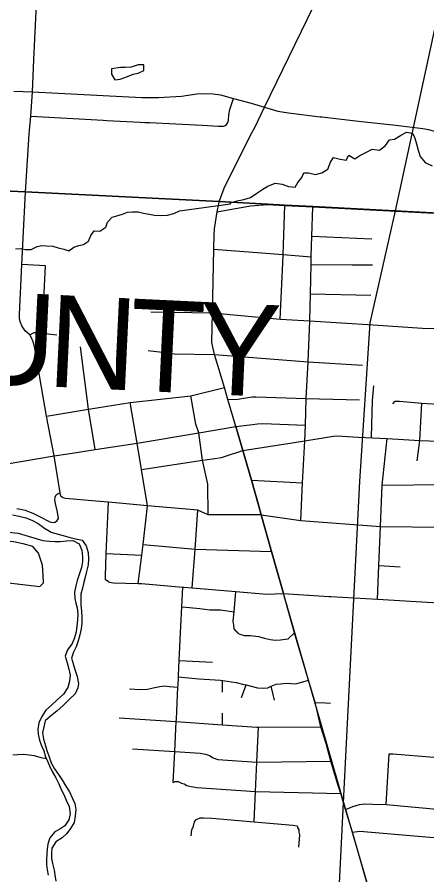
# Model space of a CAD drawing. Extents: x 114843 to 284848, y 317643 to 566895.
# Drawn here: x 222655 to 227120, y 442032 to 451370 of the extents above; entities that cross this region are included whole.
import ezdxf

# ---------------------------------------------------------------- set-up
doc = ezdxf.new("R2010")
doc.units = 0
for name, color, linetype in [('GM_X_City_Street', 7, 'Continuous'), ('GM_X_County', 7, 'Continuous'), ('GM_X_County_Road', 7, 'Continuous'), ('GM_X_County_Text', 7, 'Continuous'), ('GM_X_Major_River', 7, 'Continuous'), ('GM_X_Minor_Lake', 7, 'Continuous'), ('GM_X_Minor_River', 7, 'Continuous'), ('GM_X_Rail_Line', 7, 'Continuous'), ('GM_X_State_Route', 7, 'Continuous'), ('GM_X_Township', 7, 'Continuous'), ('GM_X_Township_Road', 7, 'Continuous')]:
    doc.layers.add(name, color=color, linetype=linetype)

msp = doc.modelspace()

# ---------------------------------------------------------------- linework, layer by layer
at = {"layer": 'GM_X_City_Street'}
for p, q in [((225553.1, 448785.2), (225573.3, 449320.9)), ((225867.6, 448985.1), (226521.4, 448957.6)), ((225850.4, 448358.7), (226510.4, 448345.1)), ((224111.9, 448162.4), (224784.9, 448151.5)), ((224083.1, 447742.4), (224233.9, 447722.3)), ((224924.2, 446590), (225114.6, 446650.7)), ((223124, 446190.9), (223058.2, 446592.6)), ((225209.9, 446330.9), (225764.2, 446299.7)), ((223625.2, 445531.6), (224014.1, 445512.6)), ((226598.1, 445400.5), (226827.5, 445386.7)), ((224422.3, 444366.9), (224782.4, 444349.2)), ((224894.3, 444105.5), (224894.5, 444148)), ((224893.9, 444020.6), (224894.3, 444105.5)), ((225100.7, 443961.6), (225149.5, 444099.4)), ((225460.2, 443933.8), (225423.6, 444086.4)), ((224894.4, 443666), (224894.2, 443792.6)), ((226677.9, 442797.5), (226710.7, 443349.3))]:
    msp.add_line(p, q, dxfattribs=at)
for points in [[(223058.2, 446592.6), (222976.3, 447024.7), (222843.8, 447783.5), (222829.2, 447835.5), (222810.3, 447877.5), (222793.8, 447910), (222745.7, 447953.1), (222711.6, 448000.7), (222691.7, 448047.3), (222682.7, 448087.4), (222680.2, 448133.1), (222707.1, 448678.5), (222745.2, 449464.7)], [(225791.1, 446756.3), (225796.3, 446928.3), (225806.4, 447219.4), (225827.9, 447619.3), (225843.3, 448060.4), (225843.4, 448064.2), (225850.4, 448358.7), (225858.1, 448676.9), (225860.1, 448761), (225860.2, 448765), (225867.6, 448985.1), (225878.3, 449304.7)], [(224800.3, 448844.5), (225553.1, 448785.2), (225860.1, 448761)], [(225522.2, 448083), (225552.7, 448772.5), (225553.1, 448785.2)], [(222928.4, 447930.5), (222965.5, 448661.2), (222707.1, 448678.5)], [(225858.1, 448676.9), (226305.6, 448674.4), (226529.3, 448673.1)], [(224784.9, 448151.5), (225522.2, 448083), (225843.4, 448064.2), (226535.8, 448019.6), (227073.9, 447985), (227676.4, 447981.3), (227910.5, 447971.3), (228152.1, 447965.5)], [(222793.8, 447910), (222839.2, 447938.6), (222872.9, 447937.7), (222928.4, 447930.5), (223087.2, 447909.9)], [(224233.9, 447722.3), (224250.2, 447854.7), (224261.1, 447943)], [(223503.9, 446662.4), (223433.1, 447102.6), (223345, 447781.8)], [(224233.9, 447722.3), (224238.4, 447721.7), (224367.8, 447704.5), (224806.2, 447697.7)], [(224806.2, 447697.7), (225827.9, 447619.3), (226418.3, 447582)], [(222976.3, 447024.7), (223433.1, 447102.6), (223888, 447176.4), (224546.9, 447248.4), (224914, 447338.9)], [(226515.5, 446796.3), (226529, 447197.1), (226542.2, 447354.9)], [(224675.7, 446545.1), (224636.2, 446843.6), (224603.8, 446937.4), (224546.9, 447248.4)], [(224951, 447206.5), (225060.4, 447212.8), (225147.2, 447224.5), (225216.8, 447234.8), (225255.9, 447237.5), (225806.4, 447219.4), (226385.4, 447202)], [(224075.9, 446048.3), (224010.7, 446443.8), (223962.5, 446733.3), (223888, 447176.4)], [(226748.9, 447161), (226775.3, 447187.8), (226822.5, 447188.2), (227064.8, 447165.7), (227299.8, 447154.1), (227326.5, 447138.5), (227329.1, 447120.4), (227325.9, 447057.4)], [(227015.4, 446538.3), (227043.5, 446761.2), (227064.8, 447165.7)], [(225037.9, 446913), (225220.2, 446936.4), (225275.2, 446942.9), (225332.6, 446944.5), (225796.3, 446928.3)], [(225114.6, 446650.7), (225791.1, 446756.3), (226034.9, 446798.7), (226097.7, 446807.7), (226146.1, 446810.4), (226255.2, 446803.9), (226372.6, 446798.7), (226686.3, 446781.6), (227043.5, 446761.2), (227347.5, 446748.9), (227752, 446726.4), (227841.6, 446723.4)], [(225745.3, 445890), (225764.2, 446299.7), (225791.1, 446756.3)], [(226583.4, 445032.7), (226598.1, 445400.5), (226615.2, 445825.2), (226633.1, 446273), (226686.3, 446781.6)], [(224010.7, 446443.8), (224675.7, 446545.1), (224784.6, 446561.7), (224881.3, 446576.4), (224924.2, 446590)], [(224737.4, 445952.1), (224733.2, 446287), (224675.7, 446545.1)], [(226633.1, 446273), (227320.6, 446281.4), (227633, 446264.3), (227708.1, 446269.7), (227795.1, 446280), (227862.8, 446299.9), (228017.3, 446356.7), (228060.9, 446364.3), (228138.4, 446357.5), (228581.7, 446331.7), (228828.5, 446345.6)], [(222653.4, 446022.2), (222710.3, 446010.3), (222742.1, 446000.8), (222798, 445981.8), (222825.7, 445970.7), (222898.2, 445933.9), (223012.6, 445877.3), (223046.5, 445868.9), (223069, 445873.2), (223092.4, 445888.7), (223106.6, 445912.3), (223093.8, 445981.8), (223072.7, 446074.8), (223067.3, 446115.7), (223071.1, 446143.4), (223080.2, 446168), (223101.5, 446184.6), (223124, 446190.9)], [(225315.6, 445950.9), (224737.4, 445952.1), (224624.8, 446003.2), (224075.9, 446048.3), (223649.8, 446088.2), (223514.6, 446101.6), (223180.7, 446130.9), (223152, 446137.9), (223131.4, 446156.1), (223124, 446190.9)], [(223647.7, 445225.8), (223619.8, 445243.1), (223616.4, 445281.3), (223625.2, 445531.6), (223649.8, 446088.2)], [(223975.3, 445204.6), (224014.1, 445512.6), (224028.6, 445628), (224075.9, 446048.3)], [(224563.2, 445157.3), (224593.7, 445579.5), (224624.8, 446003.2)], [(225315.6, 445950.9), (225745.3, 445890), (226615.2, 445825.2), (227307, 445818.9), (227910.1, 445786.9), (228176.6, 445767.1), (228430.9, 445749.6), (228690.1, 445736.9), (228903.2, 445723.9), (228956.5, 445714.6), (229002.7, 445695.6), (229063.5, 445657.3), (229151.5, 445549), (229263.7, 445404.6), (229302.6, 445357), (229343, 445323.3), (229389.6, 445294.3), (229443.7, 445280.8), (229593.6, 445272.6)], [(224028.6, 445628), (224593.7, 445579.5), (225425.4, 445552.3)], [(223647.7, 445225.8), (223661.7, 445217.7), (223705.6, 445211.4), (223975.3, 445204.6), (224011.5, 445203.7), (224461.4, 445166), (224473.2, 445165), (224563.2, 445157.3), (225039.6, 445116.6), (225376.7, 445087.8), (225559.1, 445093.6)], [(224357.1, 443035.8), (224373.6, 443373.6), (224389.6, 443700.1), (224390.9, 443727.1), (224408, 444074.3), (224408.7, 444088.7), (224413.4, 444186.7), (224414.4, 444206), (224422.3, 444366.9), (224440.5, 444739.3), (224450.9, 444951.8), (224461.4, 445166)], [(225041.4, 444685.7), (225019.7, 444710.1), (225016.3, 444750.2), (225009, 444794.4), (225018.5, 444894.1), (225039.6, 445116.6)], [(224450.9, 444951.8), (224535.2, 444942.1), (224645, 444930.4), (224756.8, 444918.6), (224870.8, 444916.8), (225018.5, 444894.1)], [(225041.4, 444685.7), (225055.1, 444667.4), (225082.9, 444653), (225128.7, 444638.2), (225134.1, 444638.1), (225198.6, 444637.1), (225286.5, 444625.7), (225350.2, 444608.7), (225412, 444593.7), (225469.8, 444586.8), (225525.9, 444591.9), (225576, 444599.1), (225610.1, 444602.6), (225677.7, 444668.1)], [(224413.4, 444186.7), (224635.8, 444167.3), (224869.5, 444151.5), (224894.5, 444148), (225043.1, 444126.7), (225124.8, 444105.4), (225149.5, 444099.4), (225274.2, 444069), (225340.2, 444063.9), (225386.2, 444067.2), (225414.4, 444082.8), (225423.6, 444086.4), (225478.8, 444107.8), (225524.9, 444113.1), (225590.9, 444118.1), (225692.8, 444112.5), (225829.8, 444150.2)], [(223880.3, 444059.1), (224000.2, 444051.1), (224076.2, 444051.9), (224138.4, 444067), (224208.6, 444083.9), (224260.7, 444089.1), (224312.6, 444082.2), (224408, 444074.3)], [(225903.5, 443909.2), (226016.8, 443904.1), (226071.6, 443901.6)], [(223765.6, 443742.4), (224389.6, 443700.1), (224894.4, 443666), (225268, 443640.7), (225286.1, 443639.5), (225965.7, 443642.6)], [(225238.9, 442609.8), (225254, 442938.4), (225268.7, 443259.6), (225286.1, 443639.5)], [(223910.6, 443403.5), (224373.6, 443373.6), (224649.8, 443355.7), (224707.7, 443346.8), (224751.4, 443330.1), (224791.1, 443307.4), (224840.8, 443288.6), (225268.7, 443259.6), (226073, 443271.1)], [(226710.7, 443349.3), (226750.1, 443350.9), (227196.8, 443313.4)], [(226526.3, 442801.5), (226677.9, 442797.5), (227267.9, 442745.3), (227834.7, 442704.8), (228131.6, 442679.8), (228857.4, 442624.9), (228958.3, 442616), (229032, 442622.3), (229098, 442640.4), (229145.1, 442659.1), (229190.9, 442684.4), (229296.6, 442773.1), (229573.1, 443039.1), (229626.6, 443090.7), (229671, 443114.7), (229730.1, 443119), (229864.1, 443108.2), (230276.7, 443074.4), (230549.9, 443052.6), (230624.6, 443037.5), (230654.3, 443008.3), (230652.8, 442951.3), (230576.4, 442748.9)], [(224357.1, 443035.8), (224377.3, 443047.5), (224411.3, 443049), (224447, 443030.4), (224476.9, 443021.9), (224504.7, 443005.5), (224534.6, 442998.9), (224612.3, 442983.7), (225254, 442938.4), (226182, 442916.1)], [(226234.5, 442741.8), (226314.3, 442776.5), (226387.7, 442796.7), (226445.4, 442803.7), (226526.3, 442801.5)], [(224552.6, 442457.8), (224557.6, 442523.8), (224576.1, 442561.6), (224586.8, 442607.5), (224601.1, 442629.3)], [(224601.1, 442629.3), (224617.3, 442639.1), (224649.5, 442652.6), (224685.5, 442654), (224777.4, 442648.5), (225238.9, 442609.8), (225660.2, 442574.5), (225706, 442565.7), (225715.7, 442545.6)], [(225726.6, 442335), (225734.6, 442469.1), (225727, 442495.3), (225727.4, 442525.3), (225715.7, 442545.6)], [(226309.8, 442496.8), (226388.5, 442507.8), (227150.6, 442442.4), (227759.3, 442401.7), (228947.3, 442307.1), (229409.9, 442274.8), (229975.6, 442226.5), (230611.1, 442177.9), (230890.5, 442156.7), (231228.2, 442130), (231302, 442120.9), (231354.4, 442107.7), (231447.8, 442071.5), (231809.8, 441907.3)]]:
    msp.add_lwpolyline(points, dxfattribs=at)
at = {"layer": 'GM_X_County'}
for points in [[(220655.7, 449562.7), (222744, 449467.5), (224855.9, 449362.8), (225382, 449333.4), (225572.1, 449323.7), (225877.2, 449307.5), (227866.3, 449201.8), (228041.2, 449193.7), (228200.9, 449185.8), (228490.9, 449171.5), (228525.9, 449169.8), (231275.6, 449032.9), (232044.8, 448989.4), (233148.8, 448933.4)], [(233148.8, 448933.4), (232044.8, 448989.4), (231275.6, 449032.9), (228525.9, 449169.8), (228490.9, 449171.5), (228200.9, 449185.8), (228041.2, 449193.7), (227866.3, 449201.8), (225877.2, 449307.5), (225572.1, 449323.7), (225382, 449333.4), (224855.9, 449362.8), (222744, 449467.5), (220655.7, 449562.7)]]:
    msp.add_lwpolyline(points, dxfattribs=at)
at = {"layer": 'GM_X_County_Road'}
for p, q in [((225383.2, 449330.5), (225573.3, 449320.9)), ((225573.3, 449320.9), (225878.3, 449304.7)), ((225878.3, 449304.7), (227644.8, 449211)), ((225037.9, 446913), (225114.6, 446650.7)), ((225114.6, 446650.7), (225209.9, 446330.9)), ((225209.9, 446330.9), (225289.1, 446045.9)), ((225289.1, 446045.9), (225315.6, 445950.9)), ((225315.6, 445950.9), (225425.4, 445552.3)), ((225425.4, 445552.3), (225529.4, 445195.6)), ((225529.4, 445195.6), (225559.1, 445093.6))]:
    msp.add_line(p, q, dxfattribs=at)
for points in [[(222788.4, 450136.6), (222802.8, 450291.7), (222823.3, 450556.7), (222836, 450910), (222936.7, 452928.9), (222969, 453378.6)], [(225352.5, 450391.4), (225494.6, 450345.1), (225613.6, 450328.9), (225958.9, 450286.7), (225974.5, 450284.9)], [(225974.5, 450284.9), (226376, 450238.3), (226782.7, 450192.5), (227075, 450159.3), (227138.8, 450146.8), (227213.7, 450125), (227304, 450088), (227338.2, 450070.6), (227386.4, 450042.7), (227432.4, 450011.5), (227464.3, 449987.2), (227512.3, 449943.1), (227555.7, 449894.6), (227594.2, 449842.1), (227656.5, 449764.6), (227730, 449663.1), (227787.1, 449586.3), (227832.1, 449528.6), (227896.9, 449458.6), (227966.7, 449394.8), (228021.6, 449349.9), (228065.4, 449320.2), (228099.8, 449299.3)], [(222745.2, 449464.7), (222784.6, 450095.3), (222788.4, 450136.6)], [(224834, 449250.2), (224934.3, 449267.3), (225197.3, 449315), (225383.2, 449330.5)], [(223206.7, 446615.9), (223503.9, 446662.4), (223962.5, 446733.3), (224636.2, 446843.6), (225037.9, 446913)], [(222525.2, 446504.2), (223058.2, 446592.6), (223206.7, 446615.9)], [(225559.1, 445093.6), (226051.8, 445064), (226072.2, 445062.8)], [(226072.2, 445062.8), (226583.4, 445032.7), (227846.6, 444957.9), (227997.3, 444949), (228042.1, 444940.1), (228237.4, 444847.3), (228618.8, 444660), (228772.3, 444580.8), (228848.2, 444547.4), (228910.2, 444521.6), (228989, 444509.8), (229134.2, 444504.7), (229548.4, 444475.2), (229979.6, 444442.8), (230030.6, 444440.1), (230189.3, 444430.5)]]:
    msp.add_lwpolyline(points, dxfattribs=at)
at = {"layer": 'GM_X_Major_River'}
for points in [[(222603.5, 445951.5), (222677.6, 445937.7), (222751.8, 445919.8), (222815.9, 445891.9), (222884.1, 445858), (222954.3, 445808), (223024.5, 445764.1), (223088.6, 445746.2), (223156.7, 445726.3), (223218.8, 445708.4), (223290.9, 445690.5), (223363.1, 445674.6), (223407.3, 445612.6), (223427.5, 445540.5), (223433.6, 445472.3), (223427.8, 445408.2), (223411.9, 445336), (223396.1, 445271.8), (223382.2, 445219.6), (223366.3, 445153.5), (223350.4, 445087.3), (223348.6, 445017.1), (223350.7, 444967), (223356.9, 444902.9), (223361.1, 444834.7), (223359.2, 444770.6), (223351.3, 444710.4), (223337.5, 444644.2), (223319.6, 444578.1), (223297.7, 444515.9), (223269.8, 444455.7), (223248, 444389.5), (223270.2, 444319.3), (223288.3, 444257.2), (223310.5, 444191.1), (223324.7, 444117), (223316.8, 444066.9), (223286.9, 444002.7), (223223, 443940.4), (223155.1, 443874.1), (223089.1, 443815.8), (223017.2, 443759.5), (222959.2, 443707.2), (222945.3, 443645.1), (222933.5, 443580.9), (222943.7, 443508.8), (222963.9, 443436.6), (222978, 443386.6), (223004.2, 443316.5), (223026.4, 443252.4), (223062.6, 443186.3), (223104.8, 443124.2), (223149, 443060.2), (223187.2, 442998.1), (223225.4, 442934.1), (223257.6, 442864), (223283.7, 442809.9), (223293.9, 442743.8), (223288, 442675.6), (223276.2, 442603.5), (223236.3, 442535.2), (223198.4, 442483), (223144.4, 442436.8), (223076.4, 442392.5), (223034.6, 442324.3), (223030.7, 442272.1), (223030.8, 442210), (223039, 442155.9), (223057.1, 442083.8), (223065.3, 442033.7), (223075.5, 441963.5)], [(222561.9, 445763), (222666, 445753.2), (222740.2, 445729.3), (222872.4, 445689.6), (222936.6, 445671.7), (223006.7, 445665.8), (223070.8, 445661.9), (223122.8, 445662.1), (223192.9, 445670.2), (223260.9, 445672.4), (223331.1, 445636.5), (223359.3, 445566.4), (223367.5, 445496.2), (223367.6, 445444.1), (223355.8, 445377.9), (223329.9, 445303.7), (223310, 445237.5), (223294.2, 445177.3), (223280.3, 445111.2), (223282.5, 445039), (223296.6, 444988.9), (223308.7, 444938.8), (223314.9, 444868.7), (223313.1, 444806.6), (223307.2, 444740.4), (223297.3, 444678.2), (223279.5, 444614), (223255.6, 444549.8), (223205.7, 444481.6), (223179.8, 444413.4), (223202, 444341.2), (223220.2, 444271.1), (223232.4, 444205), (223226.5, 444140.8), (223208.7, 444070.6), (223158.8, 444000.4), (223090.8, 443938.1), (223030.9, 443879.8), (222968.9, 443825.5), (222923.1, 443755.3), (222891.2, 443687), (222881.3, 443612.8), (222883.5, 443562.7), (222899.6, 443498.6), (222917.8, 443446.6), (222946, 443382.5), (222966.1, 443318.4), (222986.3, 443268.3), (223008.4, 443218.2), (223038.6, 443158.2), (223076.8, 443090.1), (223109, 443022), (223135.2, 442961.9), (223163.3, 442907.9), (223189.5, 442843.8), (223223.7, 442777.7), (223231.9, 442697.6), (223220.1, 442629.4), (223174.2, 442565.1), (223122.2, 442530.9), (223066.2, 442498.7), (223012.3, 442434.5), (222990.4, 442366.3), (222982.5, 442314.1), (222978.6, 442260), (222974.8, 442195.8), (222974.9, 442143.7), (222981.1, 442085.6), (222995.2, 442029.5)]]:
    msp.add_lwpolyline(points, dxfattribs=at)
at = {"layer": 'GM_X_Minor_Lake'}
for points in [[(224035.5, 450812.7), (224036.4, 450851.8), (223972.5, 450849.3), (223898.8, 450826.6), (223832.9, 450822.1), (223780.9, 450821.6), (223685.2, 450806.8)], [(223685.2, 450806.8), (223683.6, 450750.7), (223718.1, 450689), (223778, 450693.5), (223859.7, 450724.2), (223921.4, 450748.7), (223973.2, 450761.2), (224034.9, 450787.8), (224035.5, 450812.7)], [(222170.1, 445745.6), (222216.9, 445252.5), (222901.9, 445172.3), (222942.1, 445210.2), (222938.3, 445296.4), (222932.5, 445404.6), (222886.8, 445535), (222826.9, 445605.4), (222720.8, 445637.8), (222616.6, 445656.1), (222520.5, 445670.4), (222432.4, 445682.7), (222346.3, 445733.1), (222288.3, 445755.3)]]:
    msp.add_lwpolyline(points, dxfattribs=at)
at = {"layer": 'GM_X_Minor_River'}
for points in [[(224979.7, 449336.5), (224981.8, 449348.3), (225053.5, 449370.9), (225125.3, 449385.6), (225197.1, 449406.2), (225268.6, 449454.9), (225334.2, 449497.5), (225387.9, 449530), (225467.5, 449562.7), (225541.5, 449553.3), (225613.6, 449525.9), (225683.6, 449520.5), (225713.2, 449570.8), (225758.7, 449623.3), (225778.2, 449675.5), (225830.2, 449675.9), (225906.2, 449656.6), (225974, 449675.2), (226039.6, 449713.8), (226071, 449790.1), (226102.5, 449840.4), (226176.6, 449825.1), (226240.6, 449813.6), (226270.1, 449867.9), (226336.4, 449828.5), (226390, 449863), (226453.7, 449897.5), (226523.3, 449934.2), (226603.3, 449922.9), (226670.8, 449973.5), (226714.2, 450035.9), (226766.1, 450040.4), (226831.7, 450081), (226899.4, 450117.6), (226963.4, 450106.2), (226987.8, 450054.3), (227008.3, 449990.5), (227026.9, 449922.5), (227045.4, 449852.6), (227101.9, 449789.1), (227176.1, 449751.7)], [(222637.4, 448849.3), (222691.3, 448851.3), (222747.2, 448839.3), (222809.1, 448839.3), (222875, 448871.4), (222924.9, 448885.4), (222976.8, 448881.4), (223042.8, 448875.4), (223102.7, 448859.4), (223162.6, 448845.4), (223218.5, 448825.3), (223274.4, 448865.4), (223328.3, 448883.4), (223380.2, 448893.4), (223432.1, 448929.5), (223460, 448991.5), (223495.9, 449043.6), (223555.8, 449041.6), (223621.7, 449083.7), (223639.6, 449139.7), (223689.5, 449193.8), (223741.4, 449205.8), (223803.3, 449223.8), (223859.2, 449247.9), (223913.1, 449251.9), (223975, 449249.9), (224033, 449237.9), (224094.9, 449225.9), (224152.8, 449213.8), (224216.7, 449211.8), (224294.6, 449213.9), (224364.5, 449231.9), (224424.4, 449261.9), (224979.7, 449336.5)], [(222975.9, 443294.2), (222918.2, 443304.4), (222844.2, 443326.6), (222786.1, 443336.8), (222730.1, 443342.9), (222660.1, 443339.1), (222608.1, 443335.2)]]:
    msp.add_lwpolyline(points, dxfattribs=at)
at = {"layer": 'GM_X_Rail_Line'}
msp.add_line((225553.1, 445098.8), (226209.8, 442820.6), dxfattribs=at)
for points in [[(226780, 449260.9), (227372, 451998.2), (228493.8, 457281.6), (229748.5, 463013.5), (231131.5, 469427.4), (232050.9, 473605.1), (232281.6, 474116.9), (232537.2, 474624.4), (232878.6, 475119.9), (233175.5, 475473), (233592, 475928.6), (234287.2, 476526.2), (236117, 478006.2), (236539.4, 478352.1), (237354.1, 479001.8), (237912.8, 479585), (238616.9, 480450.4), (239985.7, 482253.7)], [(224838.8, 425772.2), (224997.2, 426088.2), (225148.2, 426511.4), (225212.3, 426900.4), (225308.4, 427510.7), (225517.9, 428997.9), (225722.2, 430461.2), (226167.7, 433646.1), (226180, 433800.3), (226099.4, 436586.1), (226086, 440124.8), (226115.7, 440912), (226209.8, 442820.6), (226243.4, 443465.9), (226390, 446313.5), (226501, 448041.2), (226780, 449260.9)], [(226209.8, 442820.6), (226923.9, 440382.2), (226992, 440001.3), (227013.2, 438838.6), (226898.8, 436217.3), (226837.5, 434241.8), (226567.4, 433086.5), (226320.8, 432170.4), (226055.9, 430949.9), (226027.4, 430479.6), (226011.7, 428976.2), (225517.9, 428997.9)]]:
    msp.add_lwpolyline(points, dxfattribs=at)
at = {"layer": 'GM_X_State_Route'}
for p, q in [((225037.9, 446913), (224951, 447206.5)), ((225114.6, 446650.7), (225037.9, 446913)), ((225209.9, 446330.9), (225114.6, 446650.7)), ((225289.1, 446045.9), (225209.9, 446330.9)), ((225315.6, 445950.9), (225289.1, 446045.9)), ((225425.4, 445552.3), (225315.6, 445950.9)), ((225529.4, 445195.6), (225425.4, 445552.3)), ((225559.1, 445093.6), (225529.4, 445195.6))]:
    msp.add_line(p, q, dxfattribs=at)
for points in [[(225214, 450109.4), (225244.5, 450169.5), (225352.5, 450391.4), (226623, 453003.6), (226860.1, 453482.6)], [(224857.1, 449360), (224877.6, 449422.9), (224919.2, 449526.9), (225214, 450109.4)], [(224951, 447206.5), (224914, 447338.9), (224806.2, 447697.7), (224775.9, 447829.6), (224784.9, 448151.5), (224800.3, 448844.5), (224803.6, 448998.8), (224807.1, 449065.9), (224834, 449250.2), (224851.6, 449336), (224857.1, 449360)], [(225913.8, 443864.8), (225903.5, 443909.2), (225829.8, 444150.2), (225677.7, 444668.1), (225559.1, 445093.6)], [(226150.8, 443017.5), (226073, 443271.1), (226021.7, 443462.5), (225965.7, 443642.6), (225913.8, 443864.8)], [(227003.6, 439707.8), (227003.7, 439786), (226999.3, 439895.7), (226980.4, 440065.5), (226965.6, 440159.2), (226930.9, 440302.4), (226894.6, 440434.9), (226806.1, 440744.7), (226747.4, 440961.3), (226309.8, 442496.8), (226234.5, 442741.8), (226182, 442916.1), (226150.8, 443017.5)]]:
    msp.add_lwpolyline(points, dxfattribs=at)
at = {"layer": 'GM_X_Township'}
for points in [[(245987.9, 455360.8), (245731, 450156), (245634.3, 448192.1), (243243, 448326), (241634.7, 448420.5), (238139.3, 448635.8), (235917.9, 448768.3), (233148.8, 448933.4), (232044.8, 448989.4), (231275.6, 449032.9), (228525.9, 449169.8), (228490.9, 449171.5), (228200.9, 449185.8), (228041.2, 449193.7), (227866.3, 449201.8), (225877.2, 449307.5), (225572.1, 449323.7), (225382, 449333.4), (224855.9, 449362.8), (222744, 449467.5), (220655.7, 449562.7), (220716.1, 450708.4), (220889.3, 453866.4)], [(220655.7, 449562.7), (222744, 449467.5), (224855.9, 449362.8), (225382, 449333.4), (225572.1, 449323.7), (225877.2, 449307.5), (227866.3, 449201.8), (228041.2, 449193.7), (228200.9, 449185.8), (228490.9, 449171.5), (228525.9, 449169.8), (231275.6, 449032.9), (232044.8, 448989.4), (233148.8, 448933.4)]]:
    msp.add_lwpolyline(points, dxfattribs=at)
at = {"layer": 'GM_X_Township_Road'}
for p, q in [((223633.7, 450246.3), (223995.4, 450227.6)), ((223995.4, 450227.6), (224047.1, 450225)), ((224047.1, 450225), (224098.8, 450222.3))]:
    msp.add_line(p, q, dxfattribs=at)
for points in [[(222619, 450563.1), (222823.3, 450556.7), (223102.4, 450542.6), (224014, 450497.2), (224194, 450494.6), (224444.9, 450510.8), (224612.5, 450534.6), (224705.7, 450539.2), (224793, 450535.1), (224872.2, 450522.7), (225011.3, 450485.1)], [(224098.8, 450222.3), (224672.4, 450192.8), (224847.2, 450184), (224902.6, 450182.5), (224914.9, 450186.2), (224923.8, 450190.9), (224936, 450202), (224944.6, 450214.1), (224953.5, 450230), (224958.9, 450249), (224963.4, 450308.5), (224973.4, 450365.9), (225011.3, 450485.1)], [(225011.3, 450485.1), (225204.6, 450432), (225352.5, 450391.4)], [(222802.8, 450291.7), (223592.4, 450248.4), (223633.7, 450246.3)]]:
    msp.add_lwpolyline(points, dxfattribs=at)

# ---------------------------------------------------------------- texts
at = {"layer": 'GM_X_County_Text'}
for s, rotation, p in [('U', 357.22326, (222090.2, 447393.8)), ('N', 357.23115, (222973.7, 447350.9)), ('T', 357.25884, (223857.7, 447308.2)), ('Y', 357.38169, (224607.2, 447272.3))]:
    msp.add_text(s, height=1000, rotation=rotation, dxfattribs=at).set_placement(p)

doc.saveas('drawing.dxf')
